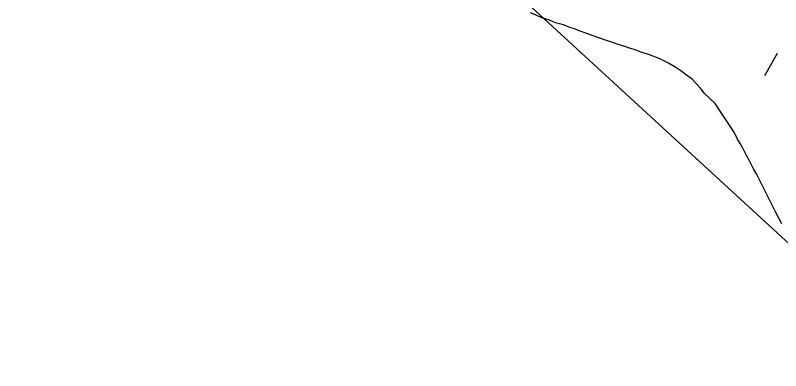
# Model space of a CAD drawing. Extents: x 3913936 to 3933962, y 195330 to 217741.
# Drawn here: x 3929562.5 to 3930035.8, y 207602.7 to 207822.3 of the extents above; entities that cross this region are included whole.
import ezdxf

# ---------------------------------------------------------------- set-up
doc = ezdxf.new("R2010")
doc.units = 0
for name, color, linetype in [('V-ROAD-CNTR', 7, 'Continuous'), ('V-TOPO-SHOR', 7, 'Continuous'), ('V-WETL-SWMP', 7, 'Continuous')]:
    doc.layers.add(name, color=color, linetype=linetype)

msp = doc.modelspace()

# ---------------------------------------------------------------- linework, layer by layer
at = {"layer": 'V-ROAD-CNTR'}
msp.add_lwpolyline([(3930823.01, 206963.04), (3929039.41, 208600.73), (3929049.15, 208577.59), (3929046.49, 208558.09), (3929032.64, 208528.59), (3928993.92, 208459.57), (3928970.67, 208420.27), (3928954.36, 208384.07), (3928945.59, 208353.96), (3928950.18, 208316.41), (3928961.96, 208239.89), (3928974.02, 208141.9), (3928981.7, 208066.95), (3928978.5, 208011.84), (3928972.63, 207973.03), (3928962.24, 207947.24), (3928936.56, 207903.58), (3928904.2, 207841.96)], dxfattribs=at)
at = {"layer": 'V-TOPO-SHOR'}
for points in [[(3930022.49, 207721.07), (3930021, 207723.94), (3930019.03, 207727.4), (3930016.46, 207732.45), (3930014.68, 207735.72), (3930012.31, 207740.18), (3930010.72, 207743.05), (3930009.14, 207745.82), (3930007.17, 207749.78), (3930004.2, 207754.34), (3930002.12, 207757.6), (3929999.65, 207761.17), (3929997.18, 207764.83), (3929995.3, 207767.8), (3929995.1, 207768), (3929988.47, 207774.24), (3929986.1, 207777.21), (3929983.53, 207780.18), (3929981.06, 207782.86), (3929977.59, 207785.33), (3929974.03, 207787.91), (3929970.87, 207790.09), (3929966.31, 207792.67), (3929960.97, 207795.34), (3929954.74, 207797.82), (3929949.5, 207799.61), (3929945.24, 207801.09), (3929942.37, 207802.08), (3929939.5, 207802.98), (3929934.65, 207804.56), (3929931.38, 207805.66), (3929928.12, 207806.74), (3929922.68, 207808.63), (3929919.21, 207809.82), (3929915.95, 207811.01), (3929911.1, 207812.8), (3929908.23, 207813.89), (3929905.36, 207814.78), (3929901.4, 207816.36), (3929896.55, 207817.75), (3929892.79, 207819.24), (3929888.14, 207820.73), (3929884.68, 207822.31), (3929881.12, 207823.8)], [(3930036.42, 207693.34), (3930034.84, 207696.61), (3930032.57, 207700.77), (3930031.19, 207703.64), (3930028.91, 207708.3), (3930027.03, 207711.96), (3930024.46, 207716.91), (3930022.49, 207721.07)]]:
    msp.add_lwpolyline(points, dxfattribs=at)
at = {"layer": 'V-WETL-SWMP'}
for p, q in [((3929888.14, 207820.73), (3929884.68, 207822.31)), ((3929892.79, 207819.24), (3929888.14, 207820.73)), ((3929896.55, 207817.75), (3929892.79, 207819.24)), ((3929901.4, 207816.36), (3929896.55, 207817.75)), ((3929905.36, 207814.78), (3929901.4, 207816.36)), ((3929908.23, 207813.89), (3929905.36, 207814.78)), ((3929911.1, 207812.8), (3929908.23, 207813.89)), ((3929915.95, 207811.01), (3929911.1, 207812.8)), ((3929919.21, 207809.82), (3929915.95, 207811.01)), ((3929922.68, 207808.63), (3929919.21, 207809.82)), ((3929928.12, 207806.75), (3929922.68, 207808.63)), ((3929931.39, 207805.65), (3929928.12, 207806.75)), ((3929934.65, 207804.56), (3929931.39, 207805.65)), ((3929939.5, 207802.98), (3929934.65, 207804.56)), ((3929942.37, 207802.09), (3929939.5, 207802.98)), ((3929945.24, 207801.09), (3929942.37, 207802.09)), ((3929949.49, 207799.61), (3929945.24, 207801.09)), ((3929954.74, 207797.82), (3929949.49, 207799.61)), ((3929960.97, 207795.34), (3929954.74, 207797.82)), ((3930033.63, 207798.8), (3930025.79, 207784.86)), ((3929966.31, 207792.67), (3929960.97, 207795.34)), ((3929970.87, 207790.09), (3929966.31, 207792.67)), ((3929974.03, 207787.91), (3929970.87, 207790.09)), ((3929977.59, 207785.33), (3929974.03, 207787.91)), ((3929981.06, 207782.86), (3929977.59, 207785.33)), ((3929983.53, 207780.18), (3929981.06, 207782.86)), ((3929986.1, 207777.21), (3929983.53, 207780.18)), ((3929988.47, 207774.24), (3929986.1, 207777.21)), ((3929995.1, 207768), (3929988.47, 207774.24)), ((3929995.3, 207767.8), (3929995.1, 207768)), ((3929997.18, 207764.83), (3929995.3, 207767.8)), ((3929999.65, 207761.17), (3929997.18, 207764.83)), ((3930002.12, 207757.6), (3929999.65, 207761.17)), ((3930004.2, 207754.34), (3930002.12, 207757.6)), ((3930007.17, 207749.78), (3930004.2, 207754.34)), ((3930009.14, 207745.82), (3930007.17, 207749.78)), ((3930010.72, 207743.05), (3930009.14, 207745.82)), ((3930012.31, 207740.18), (3930010.72, 207743.05)), ((3930014.68, 207735.72), (3930012.31, 207740.18)), ((3930016.46, 207732.45), (3930014.68, 207735.72)), ((3930019.03, 207727.4), (3930016.46, 207732.45)), ((3930021, 207723.94), (3930019.03, 207727.4)), ((3930022.49, 207721.07), (3930021, 207723.94)), ((3930024.46, 207716.91), (3930022.49, 207721.07)), ((3930027.03, 207711.96), (3930024.46, 207716.91)), ((3930028.91, 207708.3), (3930027.03, 207711.96)), ((3930031.19, 207703.64), (3930028.91, 207708.3)), ((3930032.57, 207700.77), (3930031.19, 207703.64)), ((3930034.84, 207696.61), (3930032.57, 207700.77)), ((3930036.43, 207693.34), (3930034.84, 207696.61))]:
    msp.add_line(p, q, dxfattribs=at)

doc.saveas('drawing.dxf')
